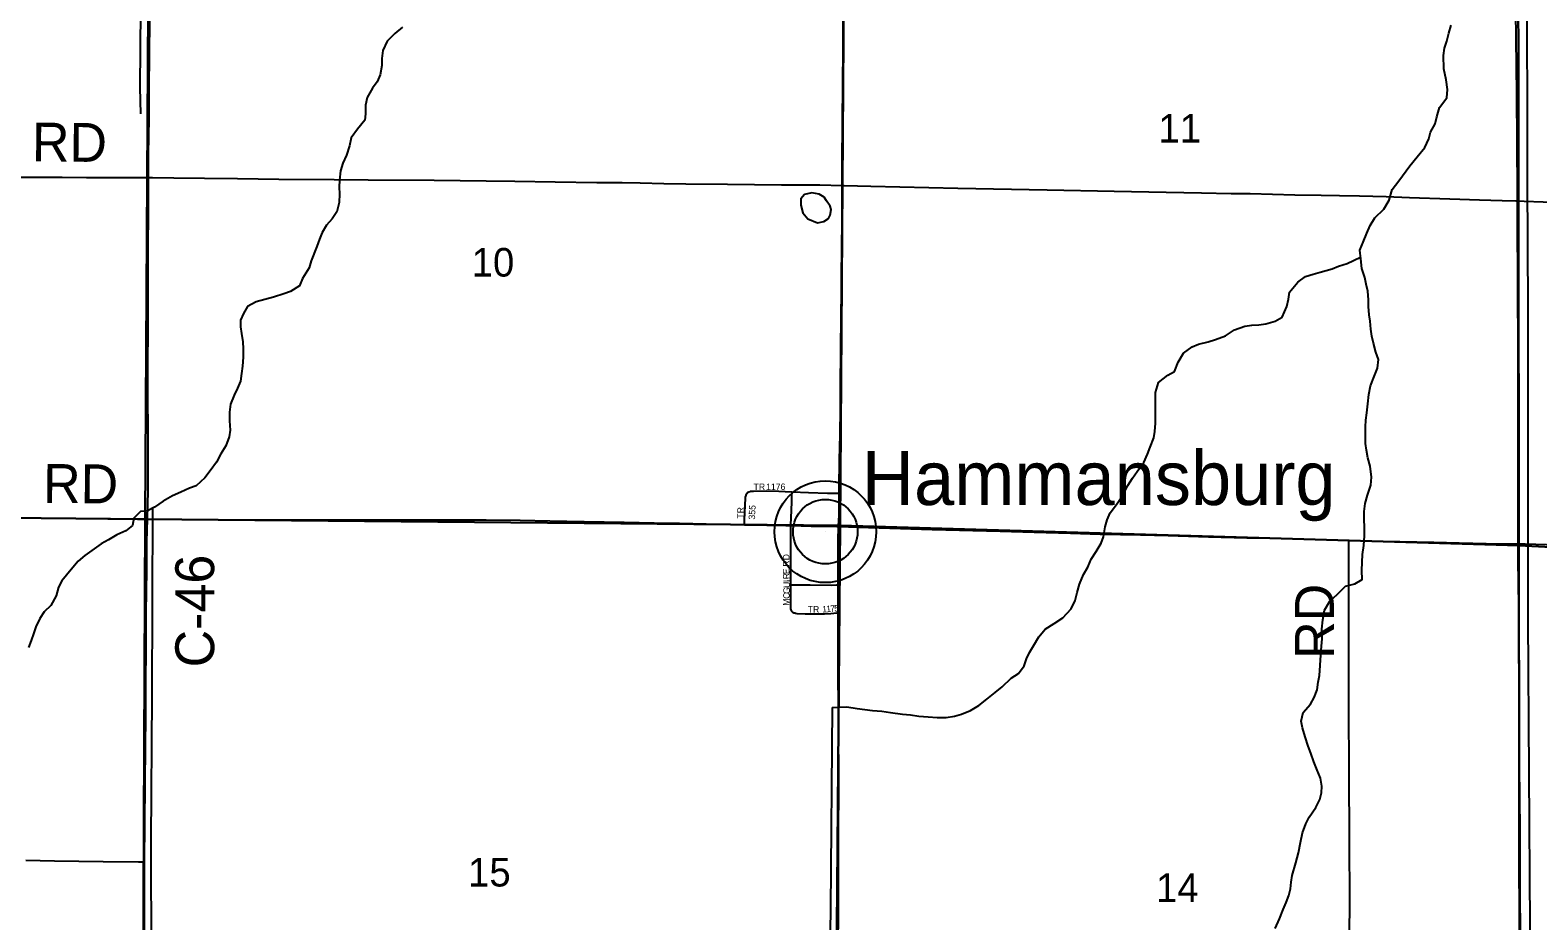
# Model space of a CAD drawing. Extents: x 1443599 to 1910620, y 1028088 to 1361369.
# Drawn here: x 1635252 to 1646892, y 1174491 to 1181365 of the extents above; entities that cross this region are included whole.
import ezdxf

# ---------------------------------------------------------------- set-up
doc = ezdxf.new("R2010")
doc.units = 0
for name, color, linetype in [('GM_X_County_Road', 7, 'Continuous'), ('GM_X_County_Road_Text', 7, 'Continuous'), ('GM_X_Minor_Lake', 7, 'Continuous'), ('GM_X_Minor_River', 7, 'Continuous'), ('GM_X_Section', 7, 'Continuous'), ('GM_X_Section_Text', 7, 'Continuous'), ('GM_X_Township_Road', 7, 'Continuous'), ('GM_X_Township_Road_Text', 7, 'Continuous'), ('GM_X_Township_Subdivision', 7, 'Continuous'), ('GM_X_Township_Subdivision_Text', 7, 'Continuous'), ('GM_X_Unincorporated', 7, 'Continuous'), ('GM_X_Unincorporated_Location', 7, 'Continuous'), ('GM_X_Unincorporated_Text', 7, 'Continuous')]:
    doc.layers.add(name, color=color, linetype=linetype)

msp = doc.modelspace()

# ---------------------------------------------------------------- linework, layer by layer
at = {"layer": 'GM_X_County_Road'}
for points in [[(1636167, 1180227), (1636167, 1180405), (1636170, 1180684), (1636170, 1180898), (1636174, 1181193), (1636176, 1181423), (1636176, 1181521), (1636174, 1181767), (1636177, 1182079), (1636177, 1182293), (1636177, 1182457), (1636179, 1182834), (1636180, 1182863)], [(1636158, 1177591), (1636164, 1177812), (1636163, 1177944), (1636164, 1178305), (1636162, 1178502), (1636162, 1178649), (1636164, 1179191), (1636164, 1179486), (1636167, 1180159), (1636167, 1180227)], [(1636136, 1174946), (1636143, 1175843), (1636144, 1176057), (1636149, 1176861), (1636150, 1177041), (1636152, 1177189), (1636154, 1177419), (1636158, 1177591)], [(1636113, 1172317), (1636121, 1172627), (1636128, 1172873), (1636135, 1173250), (1636134, 1173415), (1636135, 1173611), (1636134, 1173890), (1636134, 1174284), (1636136, 1174941), (1636136, 1174946)]]:
    msp.add_lwpolyline(points, dxfattribs=at)
at = {"layer": 'GM_X_Minor_Lake'}
msp.add_line((1641399, 1180047), (1641383, 1180075), dxfattribs=at)
msp.add_lwpolyline([(1641383, 1180075), (1641343, 1180100), (1641287, 1180110), (1641231, 1180097), (1641201, 1180064), (1641202, 1180013), (1641217, 1179955), (1641256, 1179908), (1641330, 1179879), (1641380, 1179888), (1641415, 1179912), (1641429, 1179938), (1641436, 1179980), (1641428, 1180006), (1641399, 1180047)], dxfattribs=at)
at = {"layer": 'GM_X_Minor_River'}
for points in [[(1636123, 1186169), (1636127, 1184212), (1636099, 1180921), (1636103, 1180718)], [(1646653, 1186044), (1646678, 1184793), (1646676, 1183097), (1646676, 1182758), (1646810, 1182630), (1646806, 1181917), (1646810, 1180208), (1646814, 1179216), (1646814, 1177974), (1646814, 1176820), (1646830, 1174453), (1646826, 1172665), (1646818, 1172005)], [(1638126, 1181388), (1638068, 1181340), (1638008, 1181280), (1637974, 1181209), (1637966, 1181147), (1637968, 1181091), (1637954, 1181019), (1637932, 1180967), (1637894, 1180916), (1637854, 1180844), (1637842, 1180786), (1637840, 1180720), (1637835, 1180670), (1637779, 1180601), (1637731, 1180535), (1637717, 1180471), (1637695, 1180401), (1637665, 1180338), (1637649, 1180278), (1637641, 1180206), (1637639, 1180152), (1637641, 1180102), (1637637, 1180035), (1637619, 1179963), (1637583, 1179909), (1637539, 1179859), (1637507, 1179803), (1637487, 1179751), (1637465, 1179694), (1637421, 1179584), (1637405, 1179530), (1637355, 1179448), (1637331, 1179391), (1637263, 1179349), (1637210, 1179329), (1637132, 1179303), (1637064, 1179285), (1636998, 1179267), (1636930, 1179231), (1636898, 1179177), (1636876, 1179127), (1636876, 1179076), (1636884, 1179024), (1636894, 1178960), (1636896, 1178906), (1636896, 1178842), (1636892, 1178771), (1636884, 1178715), (1636876, 1178657), (1636854, 1178603), (1636826, 1178547), (1636800, 1178478), (1636792, 1178416), (1636792, 1178350), (1636796, 1178278), (1636788, 1178226), (1636762, 1178157), (1636724, 1178095), (1636690, 1178031), (1636643, 1177965), (1636601, 1177910), (1636535, 1177848), (1636483, 1177830), (1636415, 1177798), (1636351, 1177772), (1636279, 1177730), (1636211, 1177684), (1636157, 1177656), (1636105, 1177650), (1636053, 1177598), (1636043, 1177541), (1635992, 1177501), (1635922, 1177471), (1635856, 1177431), (1635800, 1177401), (1635674, 1177311), (1635624, 1177266), (1635568, 1177202), (1635498, 1177116), (1635472, 1177066)], [(1645588, 1178552), (1645600, 1178619), (1645628, 1178691), (1645654, 1178755), (1645662, 1178823), (1645642, 1178880), (1645624, 1178950), (1645610, 1179004), (1645602, 1179056), (1645596, 1179118), (1645590, 1179168), (1645584, 1179233), (1645584, 1179283), (1645580, 1179351), (1645566, 1179405), (1645556, 1179457), (1645534, 1179526), (1645524, 1179600), (1645518, 1179666), (1645542, 1179728), (1645572, 1179797), (1645598, 1179857), (1645634, 1179917), (1645702, 1179983), (1645744, 1180053), (1645768, 1180136), (1645818, 1180202), (1645903, 1180318), (1645961, 1180386), (1646019, 1180459), (1646051, 1180527), (1646063, 1180577), (1646099, 1180643), (1646113, 1180695), (1646133, 1180768), (1646189, 1180842), (1646195, 1180908), (1646185, 1180982), (1646167, 1181065), (1646163, 1181169), (1646171, 1181227), (1646189, 1181281), (1646205, 1181342), (1646223, 1181402)], [(1641445, 1176138), (1641557, 1176142), (1641638, 1176129), (1641696, 1176123), (1641754, 1176115), (1641828, 1176109), (1641894, 1176099), (1641986, 1176087), (1642048, 1176081), (1642112, 1176071), (1642186, 1176065), (1642255, 1176059), (1642323, 1176059), (1642389, 1176071), (1642443, 1176085), (1642511, 1176113), (1642575, 1176153), (1642639, 1176201), (1642701, 1176252), (1642755, 1176296), (1642827, 1176364), (1642882, 1176400), (1642926, 1176460), (1642944, 1176512), (1642966, 1176563), (1642998, 1176613), (1643040, 1176683), (1643088, 1176741), (1643158, 1176785), (1643224, 1176829), (1643290, 1176900), (1643320, 1176964), (1643336, 1177024), (1643354, 1177088), (1643384, 1177164), (1643418, 1177221), (1643444, 1177281), (1643483, 1177341), (1643521, 1177405), (1643539, 1177455), (1643551, 1177532), (1643567, 1177586), (1643591, 1177640), (1643639, 1177704), (1643691, 1177782), (1643727, 1177851), (1643763, 1177907), (1643799, 1177959), (1643849, 1178027), (1643877, 1178093), (1643899, 1178146), (1643927, 1178218), (1643935, 1178268), (1643939, 1178332), (1643939, 1178505), (1643941, 1178569), (1643963, 1178645), (1644035, 1178703), (1644086, 1178731), (1644114, 1178802), (1644156, 1178872), (1644222, 1178920), (1644272, 1178942), (1644346, 1178960), (1644402, 1178978), (1644480, 1179006), (1644550, 1179052), (1644630, 1179080), (1644683, 1179088), (1644739, 1179090), (1644791, 1179098), (1644865, 1179118), (1644917, 1179151), (1644955, 1179231), (1644967, 1179289), (1644975, 1179343), (1645039, 1179421), (1645099, 1179464), (1645157, 1179482), (1645211, 1179496), (1645304, 1179524), (1645354, 1179544), (1645420, 1179564), (1645523, 1179612)], [(1644865, 1174433), (1644897, 1174507), (1644925, 1174579), (1644949, 1174632), (1644969, 1174686), (1644981, 1174738), (1644987, 1174790), (1644995, 1174842), (1645023, 1174939), (1645045, 1175017), (1645059, 1175095), (1645075, 1175169), (1645101, 1175240), (1645127, 1175290), (1645179, 1175366), (1645209, 1175428), (1645221, 1175480), (1645223, 1175531), (1645213, 1175591), (1645187, 1175655), (1645163, 1175717), (1645139, 1175785), (1645119, 1175840), (1645095, 1175910), (1645075, 1175980), (1645065, 1176032), (1645081, 1176098), (1645137, 1176163), (1645165, 1176215), (1645187, 1176273), (1645197, 1176333), (1645205, 1176385), (1645217, 1176542), (1645221, 1176610), (1645227, 1176668), (1645225, 1176743), (1645233, 1176815), (1645245, 1176889), (1645287, 1176959), (1645344, 1177011), (1645406, 1177074), (1645478, 1177092), (1645536, 1177124), (1645534, 1177194), (1645536, 1177260), (1645538, 1177318), (1645548, 1177387), (1645554, 1177461), (1645554, 1177531), (1645550, 1177587), (1645550, 1177649), (1645558, 1177712), (1645576, 1177776), (1645602, 1177854), (1645608, 1177914), (1645596, 1177999), (1645580, 1178063), (1645570, 1178123), (1645562, 1178175), (1645562, 1178304), (1645564, 1178356), (1645572, 1178412), (1645580, 1178480), (1645588, 1178552)], [(1636197, 1177676), (1636191, 1176225), (1636185, 1175109), (1636189, 1173255), (1636179, 1172111), (1636128, 1170370), (1636116, 1169719), (1636116, 1169152), (1636102, 1167988), (1636090, 1166949), (1636079, 1165739), (1636077, 1164592), (1636063, 1163564), (1636056, 1161932), (1636060, 1160598), (1636048, 1158268)], [(1635472, 1177066), (1635454, 1177000), (1635411, 1176925), (1635361, 1176877), (1635327, 1176825), (1635295, 1176759), (1635277, 1176707), (1635259, 1176654), (1635239, 1176600)], [(1641445, 1176138), (1641431, 1174584), (1641397, 1172327), (1641541, 1172174), (1641441, 1170623), (1641417, 1169983), (1641381, 1168908), (1641370, 1167811), (1641350, 1167002)]]:
    msp.add_lwpolyline(points, dxfattribs=at)
at = {"layer": 'GM_X_Section'}
for points in [[(1630847, 1182935), (1636172, 1182849), (1636139, 1177592), (1630778, 1177642), (1630833, 1182933)], [(1641541, 1182805), (1641506, 1177542), (1636139, 1177592), (1636172, 1182849)], [(1646739, 1182711), (1646746, 1177387), (1641506, 1177542), (1641541, 1182805)], [(1652065, 1182393), (1652028, 1177118), (1646746, 1177387), (1646739, 1182711)], [(1636139, 1177592), (1636116, 1172306), (1630731, 1172373), (1630778, 1177642)], [(1641506, 1177542), (1641463, 1172273), (1636116, 1172306), (1636139, 1177592)], [(1646746, 1177387), (1646752, 1172091), (1641463, 1172273), (1641506, 1177542)], [(1652028, 1177118), (1652028, 1177094), (1652051, 1171840), (1646752, 1172091), (1646746, 1177387)]]:
    msp.add_lwpolyline(points, close=True, dxfattribs=at)
at = {"layer": 'GM_X_Township_Road'}
for points in [[(1641522, 1180167), (1641521, 1180345), (1641525, 1180952), (1641528, 1181215), (1641528, 1181379), (1641532, 1181822), (1641534, 1182167), (1641538, 1182610), (1641542, 1182725), (1641545, 1182807), (1641545, 1182812)], [(1646734, 1180047), (1646734, 1180118), (1646729, 1180873), (1646723, 1181513), (1646717, 1182022), (1646713, 1182350), (1646713, 1182497), (1646713, 1182596), (1646715, 1182676), (1646717, 1182711)], [(1635163, 1180231), (1635499, 1180229), (1635688, 1180227), (1636000, 1180227), (1636167, 1180227)], [(1636167, 1180227), (1636196, 1180227), (1636361, 1180226), (1636598, 1180222), (1636853, 1180219), (1637173, 1180215), (1637599, 1180211), (1637862, 1180209), (1638371, 1180207), (1638773, 1180201), (1638994, 1180199), (1639306, 1180195), (1639626, 1180189), (1639823, 1180188), (1639962, 1180186), (1640143, 1180181), (1640315, 1180178), (1640635, 1180177), (1641053, 1180171), (1641349, 1180170), (1641522, 1180167)], [(1641498, 1177791), (1641498, 1177851), (1641500, 1178031), (1641504, 1178162), (1641506, 1178228), (1641507, 1178457), (1641509, 1178621), (1641514, 1179163), (1641515, 1179343), (1641516, 1179475), (1641519, 1179672), (1641520, 1179902), (1641522, 1180131), (1641522, 1180167)], [(1641522, 1180167), (1641537, 1180167), (1641742, 1180162), (1642415, 1180146), (1643104, 1180132), (1643621, 1180123), (1644023, 1180114), (1644294, 1180110), (1644523, 1180105), (1644671, 1180103), (1645015, 1180094), (1645220, 1180091), (1645360, 1180089), (1645516, 1180086), (1645721, 1180080), (1645901, 1180073), (1646213, 1180063), (1646442, 1180055), (1646615, 1180050), (1646721, 1180048), (1646734, 1180047)], [(1646734, 1180047), (1646787, 1180046), (1646934, 1180040), (1647074, 1180033), (1647303, 1180020), (1647532, 1180007), (1647934, 1179987), (1648041, 1179983), (1648155, 1179978), (1648418, 1179965), (1648647, 1179951), (1648893, 1179939), (1649015, 1179932), (1649220, 1179922), (1649286, 1179919), (1649409, 1179912), (1649581, 1179903), (1649655, 1179900), (1649851, 1179890), (1650138, 1179873), (1650498, 1179852), (1650597, 1179847), (1650662, 1179843), (1650692, 1179841)], [(1646741, 1177401), (1646741, 1177672), (1646740, 1178230), (1646740, 1178854), (1646737, 1179428), (1646735, 1179871), (1646734, 1180047)], [(1641494, 1177534), (1641494, 1177540), (1641497, 1177622), (1641498, 1177791)], [(1630799, 1177664), (1631093, 1177660), (1631258, 1177659), (1631569, 1177651), (1631586, 1177652), (1631684, 1177652), (1631783, 1177651), (1631881, 1177651), (1632209, 1177646), (1632554, 1177642), (1632784, 1177639), (1633194, 1177633), (1633473, 1177629), (1633620, 1177627), (1633932, 1177621), (1634588, 1177611), (1634736, 1177610), (1634900, 1177606), (1635294, 1177601), (1635852, 1177593), (1636082, 1177590), (1636158, 1177591)], [(1636158, 1177591), (1636262, 1177592), (1636672, 1177589), (1637132, 1177585), (1637526, 1177586), (1638100, 1177585), (1638281, 1177585), (1638576, 1177585), (1638773, 1177585), (1639035, 1177582), (1639265, 1177577), (1639528, 1177574), (1639839, 1177568), (1640069, 1177563), (1640266, 1177559), (1640676, 1177549), (1640767, 1177548)], [(1640767, 1177548), (1640939, 1177545), (1641086, 1177542), (1641126, 1177542)], [(1641126, 1177542), (1641282, 1177538), (1641479, 1177535), (1641494, 1177534)], [(1641490, 1177083), (1641491, 1177296), (1641491, 1177427), (1641494, 1177534)], [(1641494, 1177534), (1641725, 1177526), (1642217, 1177510), (1642742, 1177497), (1643004, 1177490), (1643283, 1177482), (1643513, 1177476), (1643824, 1177469), (1644038, 1177464), (1644349, 1177454), (1644645, 1177448), (1644825, 1177444), (1645186, 1177435), (1645350, 1177429), (1645432, 1177425), (1645433, 1177425)], [(1645435, 1172146), (1645436, 1172165), (1645440, 1172226), (1645441, 1172275), (1645440, 1172783), (1645440, 1173324), (1645440, 1173930), (1645438, 1174307), (1645440, 1174716), (1645438, 1175028), (1645437, 1175273), (1645435, 1175470), (1645434, 1175798), (1645433, 1175978), (1645433, 1176257), (1645432, 1176666), (1645432, 1177092), (1645433, 1177387), (1645433, 1177425)], [(1645433, 1177425), (1645547, 1177423), (1645694, 1177421), (1646088, 1177414), (1646285, 1177408), (1646597, 1177401), (1646741, 1177401)], [(1646741, 1177401), (1646794, 1177401), (1646958, 1177395), (1647286, 1177380), (1647548, 1177370), (1647712, 1177363), (1647876, 1177357), (1648171, 1177343), (1648614, 1177327), (1649089, 1177309), (1649401, 1177293), (1649859, 1177264), (1650154, 1177243), (1650334, 1177230), (1650645, 1177208), (1650858, 1177196), (1651005, 1177187), (1651055, 1177185), (1651082, 1177184)], [(1646769, 1172106), (1646762, 1172207), (1646762, 1172305), (1646761, 1172535), (1646759, 1173454), (1646758, 1174045), (1646757, 1174340), (1646756, 1174767), (1646755, 1175194), (1646751, 1175686), (1646748, 1176343), (1646745, 1176605), (1646744, 1176917), (1646741, 1177278), (1646741, 1177401)], [(1641491, 1176869), (1641491, 1176886), (1641490, 1177083), (1641490, 1177083)], [(1641475, 1172278), (1641478, 1172323), (1641481, 1172405), (1641482, 1172569), (1641482, 1172815), (1641486, 1173110), (1641487, 1173701), (1641488, 1174243), (1641492, 1174489), (1641492, 1174965), (1641493, 1175211), (1641495, 1175474), (1641494, 1176081), (1641491, 1176459), (1641491, 1176869)], [(1635218, 1174958), (1635440, 1174954), (1635817, 1174949), (1636088, 1174947), (1636096, 1174947), (1636136, 1174946)]]:
    msp.add_lwpolyline(points, dxfattribs=at)
at = {"layer": 'GM_X_Township_Subdivision'}
for points in [[(1640794, 1177798), (1640801, 1177802), (1640807, 1177805), (1640810, 1177806), (1640813, 1177807), (1640819, 1177808), (1640836, 1177808), (1640934, 1177809), (1641032, 1177806), (1641130, 1177802), (1641134, 1177802)], [(1641126, 1177542), (1641126, 1177547), (1641131, 1177658), (1641132, 1177726), (1641133, 1177767), (1641134, 1177802)], [(1641134, 1177802), (1641262, 1177797), (1641409, 1177792), (1641474, 1177791), (1641498, 1177791)], [(1640767, 1177548), (1640768, 1177568), (1640768, 1177587), (1640775, 1177752), (1640775, 1177760), (1640777, 1177768), (1640779, 1177773), (1640780, 1177777), (1640783, 1177783), (1640785, 1177787), (1640788, 1177791), (1640794, 1177798)], [(1641126, 1177084), (1641125, 1177185), (1641125, 1177349), (1641126, 1177449), (1641126, 1177542)], [(1641136, 1176876), (1641133, 1176879), (1641132, 1176882), (1641129, 1176886), (1641128, 1176890), (1641126, 1176898), (1641125, 1176904), (1641125, 1176912), (1641125, 1176921), (1641125, 1177004), (1641125, 1177070), (1641126, 1177084)], [(1641126, 1177084), (1641148, 1177084), (1641274, 1177083), (1641439, 1177082), (1641477, 1177083), (1641490, 1177083)], [(1641136, 1176876), (1641140, 1176873), (1641144, 1176871), (1641148, 1176869), (1641152, 1176867), (1641155, 1176867), (1641162, 1176865), (1641171, 1176864), (1641236, 1176861), (1641318, 1176861), (1641384, 1176861), (1641433, 1176864), (1641481, 1176868), (1641491, 1176869)]]:
    msp.add_lwpolyline(points, dxfattribs=at)
at = {"layer": 'GM_X_Unincorporated'}
for radius in [393, 249]:
    msp.add_circle((1641391, 1177494), radius, dxfattribs=at)
at = {"layer": 'GM_X_Unincorporated_Location'}
msp.add_line((1641391, 1177494), (1641391, 1177494), dxfattribs=at)

# ---------------------------------------------------------------- texts
at = {"layer": 'GM_X_County_Road_Text'}
msp.add_text('C-46', height=300, rotation=90, dxfattribs=at).set_placement((1636673, 1176447))
at = {"layer": 'GM_X_Section_Text'}
for s, p in [('11', (1643963, 1180497)), ('10', (1638661, 1179463)), ('15', (1638633, 1174756)), ('14', (1643944, 1174636))]:
    msp.add_text(s, height=221, rotation=0, dxfattribs=at).set_placement(p)
at = {"layer": 'GM_X_Township_Road_Text'}
for rotation, p in [(359.5109, (1635265, 1180352)), (359.5063, (1635351, 1177717)), (90, (1645317, 1176513))]:
    msp.add_text('RD', height=300, rotation=rotation, dxfattribs=at).set_placement(p)
at = {"layer": 'GM_X_Township_Subdivision_Text'}
for s, rotation, p in [('TR', 0, (1640837, 1177816)), ('1176', 0, (1640934, 1177816)), ('355', 87.2752, (1640848, 1177587)), ('TR', 90, (1640762, 1177595)), ('RD', 90, (1641114, 1177225)), ('E', 91.3932, (1641115, 1177167)), ('R', 92.3566, (1641116, 1177128)), ('I', 92.3827, (1641117, 1177106)), ('C', 88.485, (1641115, 1176975)), ('G', 88.4696, (1641116, 1177014)), ('U', 90.2295, (1641117, 1177060)), ('M', 88.47, (1641114, 1176922)), ('TR', 0, (1641255, 1176870)), ('1', 4.4706, (1641369, 1176870)), ('1', 4.481, (1641400, 1176872)), ('7', 4.4933, (1641430, 1176874)), ('5', 2.9357, (1641461, 1176877))]:
    msp.add_text(s, height=50, rotation=rotation, dxfattribs=at).set_placement(p)
at = {"layer": 'GM_X_Unincorporated_Text'}
msp.add_text('Hammansburg', height=417, rotation=0, dxfattribs=at).set_placement((1641673, 1177700))

doc.saveas('drawing.dxf')
